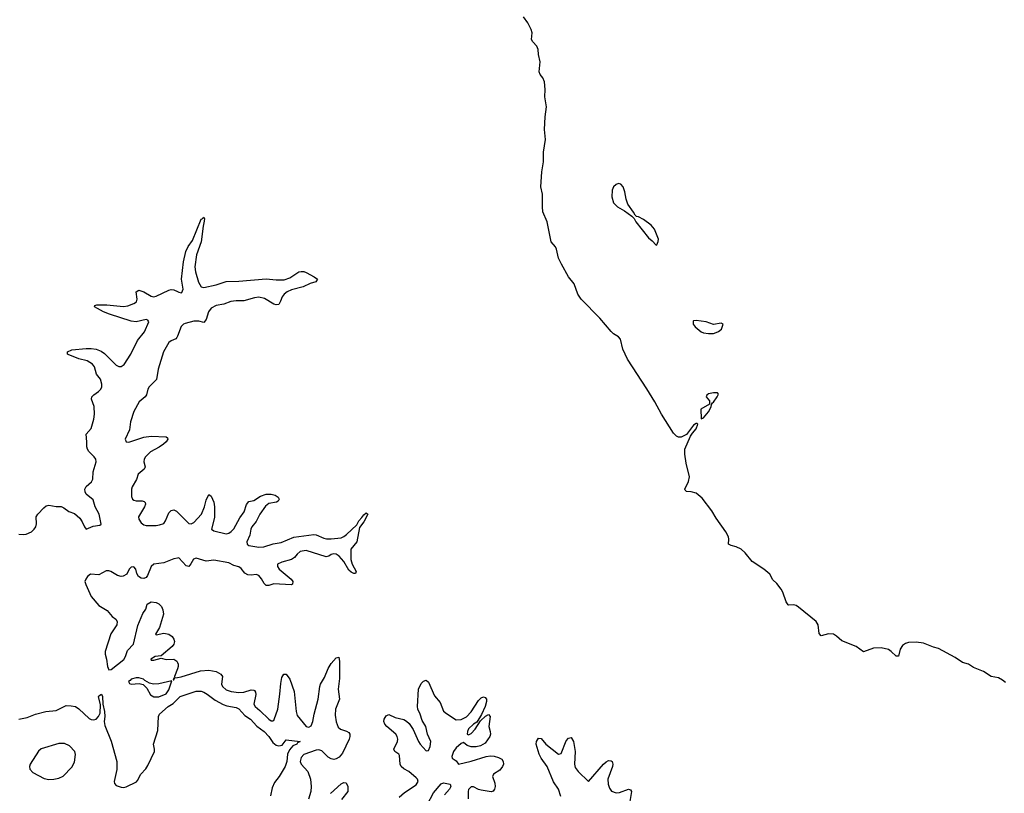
# Model space of a CAD drawing. Header units: inches. Extents: x 2293880 to 2522759, y 823965 to 1006879.
# Tile 292 of 325: x 2488738 to 2496616, y 861056 to 867248. Entities that reach past the tile are written whole.
import ezdxf

# ---------------------------------------------------------------- set-up
doc = ezdxf.new("R2010")
doc.units = ezdxf.units.IN
doc.header["$MEASUREMENT"] = 0
doc.layers.add('C4886', color=7, linetype='Continuous')
doc.layers.add('C4896', color=7, linetype='Continuous')

msp = doc.modelspace()

# ---------------------------------------------------------------- linework, layer by layer
at = {"layer": 'C4886', "color": 5}
for points, elevation in [([(2488731.3, 863130), (2488770, 863127.6), (2488790.4, 863130.4), (2488832.9, 863150), (2488854.6, 863170), (2488867.6, 863190), (2488871.7, 863211.7), (2488870.9, 863269.1), (2488882.6, 863290), (2488930, 863341.8), (2488950, 863356.2), (2488970, 863362.6), (2489030, 863351.3), (2489070.2, 863350.2), (2489090, 863341.1), (2489130, 863310.4), (2489175.9, 863295.9), (2489217.9, 863257.9), (2489238.5, 863230), (2489255.3, 863190), (2489270, 863170.4), (2489325.8, 863194.2), (2489379.2, 863200.8), (2489389.7, 863210.3), (2489373.7, 863290), (2489341.2, 863350), (2489325.4, 863405.4), (2489270.7, 863450), (2489260.5, 863470), (2489259.9, 863490), (2489268.9, 863511.1), (2489313.3, 863550), (2489324.2, 863570), (2489325.8, 863630), (2489350.7, 863710), (2489345.8, 863730), (2489332.7, 863750), (2489290, 863791.9), (2489279.6, 863810), (2489274.9, 863830), (2489276, 863870), (2489269.8, 863930), (2489310, 863975.8), (2489330.9, 864050), (2489335.7, 864090), (2489333.1, 864153.1), (2489311.1, 864210), (2489314.7, 864230), (2489330, 864246.3), (2489369.3, 864270.7), (2489387, 864290), (2489394.7, 864310), (2489394.3, 864330), (2489383.2, 864370), (2489351.6, 864410), (2489335.7, 864470), (2489320.3, 864490), (2489277.2, 864517.2), (2489210, 864533.5), (2489126.9, 864566.9), (2489121.2, 864570), (2489119.3, 864590), (2489155.4, 864604.6), (2489270, 864616.1), (2489310, 864616.9), (2489350, 864611.4), (2489390, 864595.3), (2489417.1, 864577.2), (2489510, 864482.4), (2489530, 864471.3), (2489550, 864472.3), (2489572.5, 864487.5), (2489627.3, 864570), (2489679.9, 864680.1), (2489736, 864750), (2489771.3, 864830), (2489763.2, 864843.2), (2489750, 864847), (2489670, 864830.7), (2489630, 864834.4), (2489456, 864890), (2489409.3, 864910), (2489335.3, 864950), (2489340.2, 864959.8), (2489354.6, 864965.4), (2489434.7, 864965.3), (2489568.4, 864951.6), (2489602.8, 864957.2), (2489650, 864975.5), (2489673.6, 864990), (2489678, 865010), (2489669.6, 865070), (2489690, 865083), (2489730, 865068.9), (2489790, 865034.9), (2489810, 865030.2), (2489830, 865034), (2489930, 865084.1), (2489950, 865088.4), (2489970, 865085), (2490000, 865071.1)], 40), ([(2490000, 864714.1), (2489996.1, 864703.9), (2489986, 864694), (2489950, 864678.5), (2489930, 864663.5), (2489888.7, 864590), (2489845.4, 864450), (2489831.7, 864368.3), (2489772.9, 864310), (2489763.6, 864290), (2489753.6, 864246.4), (2489742.3, 864230), (2489694.3, 864190), (2489650, 864112), (2489624.2, 864030), (2489615.2, 863964.8), (2489582.3, 863890), (2489588.6, 863870), (2489610, 863866.4), (2489730, 863905.8), (2489790, 863914.5), (2489910.2, 863910.2), (2489920.7, 863900.7), (2489923.8, 863890), (2489910.3, 863870), (2489887.8, 863850), (2489853.6, 863826.4), (2489783.5, 863790), (2489745.5, 863750), (2489733.5, 863730), (2489731, 863710), (2489741.6, 863670), (2489738.6, 863661.4), (2489732.8, 863650), (2489684.6, 863610), (2489672.5, 863567.5), (2489638.1, 863510), (2489631.8, 863490), (2489631.3, 863431.4), (2489640.2, 863410), (2489650, 863401.5), (2489670, 863396.6), (2489716.5, 863396.5), (2489732.8, 863392.8), (2489742.4, 863382.4), (2489745.4, 863370), (2489737.3, 863350), (2489688.6, 863270), (2489690.1, 863250), (2489710, 863221.4), (2489730, 863205), (2489750, 863199.4), (2489830, 863199.3), (2489856.4, 863203.6), (2489890, 863216.5), (2489903.5, 863236.5), (2489930, 863300.3), (2489950, 863318.6), (2489970, 863323.9), (2489993.5, 863313.5), (2490000, 863306.9)], 40), ([(2490000, 862938.7), (2489970, 862933.7), (2489890, 862901.2), (2489810.2, 862889.9), (2489788.9, 862871.1), (2489761.7, 862798.3), (2489750, 862783.7), (2489730, 862776.2), (2489710, 862778.4), (2489689.3, 862790), (2489675.1, 862815.1), (2489666, 862850), (2489650, 862869.6), (2489630, 862865.6), (2489612.7, 862850), (2489594.9, 862810), (2489566.5, 862793.5), (2489550, 862791.1), (2489519.6, 862799.6), (2489467.8, 862830), (2489450, 862835.8), (2489430, 862836.9), (2489370, 862805.8), (2489304.9, 862810), (2489281.5, 862790), (2489267.3, 862770), (2489260.3, 862750), (2489266.4, 862726.4), (2489310, 862630.8), (2489370, 862558.8), (2489438, 862518), (2489478.8, 862470), (2489506.8, 862450), (2489517.3, 862430), (2489516.1, 862403.9), (2489467.8, 862332.2), (2489421.7, 862190), (2489421.5, 862170), (2489433.1, 862130), (2489439.7, 862070), (2489450, 862043.7), (2489470, 862048.2), (2489570, 862127.9), (2489583.1, 862150), (2489601, 862199), (2489649.6, 862250), (2489682, 862398), (2489723.6, 862496.4), (2489746.6, 862530), (2489759, 862570), (2489790, 862587.7), (2489830, 862583), (2489852, 862572), (2489871.7, 862551.7), (2489883.4, 862523.4), (2489888.8, 862490), (2489856.3, 862383.7), (2489824, 862330), (2489830, 862324), (2489890, 862337), (2489930, 862328.8), (2489958, 862310), (2489970.6, 862290), (2489976.3, 862270), (2489970.5, 862250), (2489957.1, 862230), (2489870, 862156), (2489822, 862150), (2489786.4, 862130), (2489790, 862122.8), (2489810, 862120.5), (2489870, 862138), (2489910, 862127.2), (2489970, 862128.4), (2489994.4, 862114.4), (2490000, 862103)], 40), ([(2490000, 862052), (2489976, 861990), (2489979.6, 861980.4), (2489970, 861978), (2489964.7, 861964.7), (2489970, 861964.7), (2489980.2, 861979.8), (2490000, 861983.4)], 40), ([(2488731.8, 861650), (2488796.3, 861663.7), (2488863.6, 861690), (2488946.6, 861710), (2489030, 861718.9), (2489110, 861757.5), (2489150, 861756.8), (2489183, 861750), (2489210, 861732.2), (2489294.5, 861654.5), (2489310, 861646.5), (2489330, 861643.6), (2489349.9, 861650.1), (2489369.3, 861670.7), (2489381.4, 861698.6), (2489383.8, 861763.8), (2489368.4, 861830), (2489370, 861836), (2489391, 861850), (2489401.6, 861830), (2489403.8, 861770), (2489417, 861710), (2489418.8, 861670), (2489414.5, 861630), (2489418.1, 861598.1), (2489470, 861472.7), (2489516.1, 861310), (2489514.6, 861245.4), (2489493.1, 861150), (2489495.1, 861135.1), (2489510, 861118.4), (2489550, 861106), (2489570, 861103), (2489590, 861108), (2489671.1, 861148.9), (2489680.8, 861159.2), (2489707.1, 861210), (2489747.4, 861252.6), (2489762.5, 861277.5), (2489815.8, 861390), (2489816.9, 861410), (2489807.4, 861450), (2489842.3, 861557.7), (2489848.5, 861670), (2489857.6, 861690), (2489924.5, 861750), (2489964.6, 861775.4), (2490000, 861809.9)], 20)]:
    msp.add_lwpolyline(points, dxfattribs=dict(at, elevation=elevation))
for points, elevation in [([(2489690, 861979.7), (2489670, 861979.7), (2489630.8, 861970), (2489622.3, 861957.7), (2489608.9, 861950), (2489615.3, 861935.3), (2489630, 861930.8), (2489694, 861934), (2489726.8, 861926.8), (2489756.3, 861896.3), (2489783.9, 861843.9), (2489810, 861828.7), (2489850, 861828.9), (2489910, 861852.4), (2489930, 861883), (2489955.3, 861955.3), (2489850, 861931.1), (2489809.5, 861929.5), (2489776.6, 861936.6), (2489738.4, 861958.4), (2489729, 861970)], 40), ([(2489095.2, 861455.2), (2489050, 861454), (2488909.4, 861410.6), (2488887.9, 861392.1), (2488821.8, 861290), (2488816.5, 861270), (2488819.6, 861250), (2488842.8, 861222.8), (2488933.7, 861173.6), (2488970, 861166), (2489010, 861169.2), (2489050, 861176.8), (2489085.6, 861194.4), (2489156.1, 861263.9), (2489175.8, 861304.2), (2489185.6, 861365.6), (2489178.7, 861390), (2489135.5, 861435.5)], 20)]:
    msp.add_lwpolyline(points, close=True, dxfattribs=dict(at, elevation=elevation))
at = {"layer": 'C4896', "color": 5}
for points, elevation in [([(2496624, 861944), (2496602.5, 861962.5), (2496570, 861980.4), (2496510, 861991.2), (2496450, 862029.7), (2496370, 862064.2), (2496330, 862088.7), (2496281.6, 862101.6), (2496222.6, 862142.6), (2496090, 862214), (2496050, 862224.7), (2495970, 862256.8), (2495910, 862265.1), (2495850, 862262.7), (2495824.2, 862255.8), (2495800.5, 862239.5), (2495782.4, 862210), (2495770, 862154), (2495750, 862154), (2495711.6, 862191.6), (2495690, 862206), (2495630, 862221), (2495570, 862218.9), (2495490, 862187.6), (2495430, 862229.7), (2495315.1, 862275.1), (2495273.6, 862313.6), (2495249, 862330), (2495210, 862333.5), (2495150, 862316), (2495134.2, 862334.2), (2495125.2, 862405.2), (2495111.3, 862430), (2494970, 862546.9), (2494950, 862558.7), (2494930, 862563.6), (2494890, 862561.2), (2494885.6, 862565.6), (2494870, 862589), (2494844.5, 862664.5), (2494830.8, 862690.8), (2494796.4, 862736.4), (2494764.2, 862764.2), (2494738.4, 862810), (2494724.4, 862824.4), (2494692, 862850), (2494598, 862910), (2494541.2, 862981.1), (2494509.8, 863009.8), (2494470, 863029.7), (2494430, 863038), (2494409.6, 863049.6), (2494411.8, 863090), (2494408.2, 863108.2), (2494388.7, 863148.7), (2494310, 863258), (2494276.3, 863316.3), (2494198.7, 863418.7), (2494150, 863458.4), (2494110, 863469.6), (2494072.7, 863472.7), (2494061.5, 863481.5), (2494059.3, 863490), (2494088.1, 863551.9), (2494096.2, 863590), (2494070, 863698), (2494059.7, 863770), (2494059.8, 863810), (2494105.6, 863914.4), (2494120.5, 863939.5), (2494150, 863973.4), (2494164, 864010), (2494157, 864017), (2494150, 864016.2), (2494130, 864001.6), (2494071.7, 863928.3), (2494030, 863907.6), (2494010, 863907), (2493993.8, 863913.8), (2493970, 863939.3), (2493873.6, 864090), (2493819.6, 864190), (2493754.5, 864294.5), (2493600.5, 864530), (2493563.6, 864610), (2493545.2, 864690), (2493529, 864710), (2493490, 864732.7), (2493470, 864752.7), (2493378.4, 864858.4), (2493229.5, 865010), (2493202.9, 865050), (2493173, 865133), (2493130, 865189.3), (2493072, 865290), (2493050, 865338), (2493034, 865410), (2493024, 865430), (2492989.5, 865470), (2492959.3, 865630), (2492923.6, 865710), (2492919.6, 865750), (2492921.6, 865850), (2492906.9, 865910), (2492915.6, 866030), (2492927.8, 866110), (2492928.1, 866188.1), (2492944.2, 866290), (2492935.8, 866370), (2492941.2, 866470), (2492952.3, 866550), (2492939.5, 866630), (2492942, 866690), (2492936, 866750), (2492923.3, 866783.3), (2492902.7, 866810), (2492895.1, 866830), (2492901.3, 866910), (2492887.8, 866970), (2492885.1, 867010), (2492874.6, 867034.6), (2492842.4, 867070), (2492833, 867090), (2492837.5, 867142.5), (2492831, 867170), (2492803.5, 867223.5), (2492768.5, 867270)], 40), ([(2490000, 865071.1), (2490010, 865066.5), (2490030, 865062), (2490035, 865065), (2490046.6, 865090), (2490032.2, 865170), (2490048.4, 865310), (2490067.9, 865392.1), (2490086.8, 865433.2), (2490119.3, 865480.7), (2490189.8, 865650), (2490203.9, 865656.1), (2490210, 865666), (2490215.3, 865655.3), (2490214.6, 865634.6), (2490205.1, 865594.9), (2490188.9, 865470), (2490153.4, 865366.7), (2490139.8, 865270), (2490144.3, 865230), (2490167.6, 865147.6), (2490190, 865108.3), (2490210, 865103), (2490310, 865126.8), (2490390, 865153.2), (2490490, 865156), (2490710, 865173.6), (2490790, 865164.4), (2490853.9, 865166.1), (2490898.9, 865181.1), (2490970, 865228.4), (2490990, 865232), (2491010, 865232), (2491030, 865225.5), (2491094.8, 865190), (2491121, 865170), (2491106, 865150), (2491063.2, 865136.8), (2491004.9, 865110), (2490913.3, 865086.7), (2490877, 865070), (2490853.7, 865050), (2490838.7, 865030), (2490825.5, 864994.5), (2490810, 864969.3), (2490790, 864965.1), (2490770, 864971.3), (2490697.1, 865017.1), (2490650, 865027), (2490617.3, 865022.7), (2490530, 864998.5), (2490470, 864998.3), (2490427.9, 864992.1), (2490370, 864971.5), (2490310, 864960.6), (2490270, 864938.8), (2490249.3, 864910), (2490230, 864849.3), (2490210, 864822.9), (2490170, 864835), (2490130, 864834.1), (2490062.9, 864817.1), (2490047.9, 864810), (2490030, 864792.1), (2490000, 864714.1)], 40), ([(2490000, 863306.9), (2490090, 863216), (2490110, 863211.6), (2490130, 863223.6), (2490191.8, 863290), (2490216.8, 863350), (2490230, 863402.8), (2490250, 863446.8), (2490270, 863434), (2490290, 863384.9), (2490297.7, 863350), (2490296.2, 863263.8), (2490273.4, 863170), (2490290, 863155.6), (2490390, 863132.2), (2490410, 863137.2), (2490430, 863151.4), (2490450, 863174), (2490499.2, 863260.8), (2490532.9, 863310), (2490552.5, 863367.5), (2490570, 863392), (2490610, 863400.3), (2490664.7, 863435.3), (2490709, 863450), (2490750.2, 863450.2), (2490782.6, 863442.6), (2490806.2, 863426.2), (2490812.7, 863410), (2490805.8, 863394.2), (2490792.7, 863387.3), (2490730, 863376), (2490704.6, 863355.4), (2490658, 863290), (2490629.6, 863230.4), (2490596.3, 863190), (2490588, 863170), (2490578.6, 863121.4), (2490555.2, 863070), (2490558.5, 863050), (2490570, 863038.5), (2490650, 863025.5), (2490690, 863029.4), (2490766.5, 863053.5), (2490830, 863062.2), (2490930, 863104.8), (2491090, 863126.4), (2491110, 863126), (2491170, 863099.3), (2491193.4, 863093.4), (2491230, 863091.8), (2491310, 863102), (2491330, 863110.2), (2491352.6, 863127.4), (2491434.2, 863205.8), (2491450, 863236.3), (2491476.6, 863263.4), (2491490, 863284.7), (2491510, 863302), (2491522, 863290), (2491490.4, 863230), (2491456.7, 863183.3), (2491436, 863070), (2491386, 863010), (2491386, 862926), (2491398, 862890), (2491430.4, 862830), (2491424.7, 862815.3), (2491410, 862815.1), (2491390, 862824.7), (2491370, 862841.6), (2491331.9, 862911.8), (2491294, 862954), (2491270, 862969.7), (2491247.6, 862972.4), (2491230, 862967.1), (2491210, 862953.5), (2491190, 862948.8), (2491030, 863000.4), (2490982, 862990), (2490956.9, 862970), (2490937.4, 862942.6), (2490913.2, 862926.8), (2490835.1, 862904.9), (2490799.5, 862890), (2490799.5, 862870), (2490814.9, 862850), (2490910.3, 862770), (2490923.1, 862750), (2490920.7, 862730), (2490910, 862725.1), (2490770, 862732.3), (2490730, 862719.2), (2490710, 862719.1), (2490694.9, 862734.9), (2490673.6, 862773.5), (2490650, 862798), (2490630, 862806.9), (2490590, 862801.6), (2490563.7, 862803.7), (2490539.1, 862819.1), (2490510, 862854.5), (2490490, 862869.1), (2490450, 862880.2), (2490410, 862901.4), (2490290, 862922), (2490230, 862913), (2490150, 862937.6), (2490127.2, 862930), (2490108.4, 862891.6), (2490090, 862870.9), (2490070, 862876.8), (2490010, 862940.3), (2490000, 862938.7)], 40), ([(2490000, 861983.4), (2490028.8, 861988.8), (2490184.1, 862035.9), (2490250, 862042.7), (2490310, 862030.2), (2490346.5, 862010), (2490359.7, 861990), (2490351.2, 861930), (2490359.7, 861910), (2490390, 861883.2), (2490430, 861869.5), (2490490, 861863.1), (2490530, 861865.5), (2490590, 861884.4), (2490610, 861882.6), (2490617.5, 861877.5), (2490625.5, 861865.5), (2490626.7, 861846.7), (2490611.6, 861770), (2490621.1, 861750), (2490658.9, 861718.9), (2490730, 861648.7), (2490750, 861636.5), (2490763.3, 861636.7), (2490770, 861638.4), (2490773.5, 861646.5), (2490802.7, 861730), (2490819.9, 861850), (2490826.1, 861933.9), (2490836.3, 861983.7), (2490850, 862010.5), (2490870, 862008.5), (2490898.8, 861970), (2490933.5, 861870), (2490950.9, 861710.9), (2490958.6, 861678.6), (2491030, 861590.2), (2491050, 861584.6), (2491070, 861596.9), (2491084, 861630), (2491092.8, 861690), (2491125.3, 861810), (2491137.9, 861910), (2491144.1, 861930), (2491176.1, 861983.9), (2491205.7, 862054.3), (2491230, 862094.4), (2491270, 862140.7), (2491290, 862144.7), (2491295.8, 862110), (2491295.6, 861975.6), (2491286.5, 861890), (2491295.8, 861810), (2491264.4, 861730), (2491260.6, 861680.6), (2491270, 861627.3), (2491285.4, 861585.4), (2491303.8, 861570), (2491353.4, 861553.4), (2491370, 861543.1), (2491379, 861530), (2491379.2, 861510), (2491372.8, 861490), (2491321.5, 861378.5), (2491294.1, 861345.9), (2491270, 861331.8), (2491250, 861327.8), (2491230, 861332.2), (2491206.1, 861346.1), (2491154.8, 861394.8), (2491130, 861403.1), (2491110, 861400.4), (2491012.4, 861367.6), (2490990, 861342.4), (2490981.4, 861310), (2490989.3, 861290), (2491042, 861230), (2491063.6, 861170), (2491070.2, 861110.2), (2491068.1, 861070), (2491049, 861009)], 40), ([(2490000, 862103), (2490006.4, 862090), (2490007, 862070), (2490000, 862052)], 40), ([(2491775.1, 861024.9), (2491817.5, 861062.5), (2491910, 861123.1), (2491925.2, 861150), (2491919.8, 861170), (2491910, 861179.1), (2491850, 861230.5), (2491810, 861251.3), (2491789.1, 861270), (2491781.8, 861290), (2491777.6, 861357.6), (2491770.4, 861370.4), (2491740.4, 861390), (2491731.8, 861410), (2491759.6, 861470), (2491763.2, 861490), (2491759.2, 861510), (2491748.2, 861530), (2491675.3, 861590), (2491658.2, 861610), (2491651.9, 861630), (2491654.5, 861650), (2491670, 861676.4), (2491690, 861685.7), (2491742.4, 861662.4), (2491810, 861645.6), (2491833.9, 861633.9), (2491854.4, 861614.4), (2491886.8, 861566.8), (2491928.6, 861470), (2491941.2, 861450), (2491990, 861395.3), (2492010, 861398.7), (2492021.8, 861430), (2492026.3, 861470), (2491999.9, 861530), (2491986.2, 861590), (2491957.4, 861637.4), (2491942.5, 861690), (2491923.1, 861730), (2491920.3, 861750), (2491929, 861890), (2491950, 861934), (2491970, 861952.4), (2491990, 861960.5), (2492010, 861944.9), (2492056, 861836), (2492103, 861783), (2492130, 861714.6), (2492153.9, 861693.9), (2492230, 861644.3), (2492270, 861646.3), (2492311.4, 861668.6), (2492351, 861709), (2492410, 861799.5), (2492430, 861818.9), (2492450, 861827), (2492463.1, 861823.1), (2492473.4, 861810), (2492474, 861790), (2492462, 861750), (2492432.8, 861687.2), (2492394.4, 861625.6), (2492370, 861610.6), (2492328, 861572), (2492319.4, 861550), (2492319.1, 861530), (2492330, 861523.9), (2492350, 861535.7), (2492381.1, 861570), (2492424, 861636), (2492465.4, 861674.6), (2492490, 861686.4), (2492502.6, 861670), (2492490.2, 861590.2), (2492503.2, 861550), (2492505.4, 861530), (2492500.7, 861510), (2492462.1, 861457.9), (2492424.9, 861435.1), (2492390, 861427.8), (2492350, 861428.3), (2492317.8, 861437.8), (2492290, 861462.4), (2492270, 861453.5), (2492230, 861419.3), (2492210, 861389.7), (2492194.7, 861350), (2492198.3, 861338.3), (2492230, 861315.3), (2492250, 861289.4), (2492350, 861313.2), (2492469.8, 861350.2), (2492504.7, 861355.3), (2492533.7, 861353.7), (2492570, 861343.8), (2492594.6, 861330), (2492607.1, 861310), (2492607.5, 861290), (2492601.1, 861270), (2492579.3, 861240.7), (2492528.9, 861210), (2492523.2, 861196.8), (2492520.8, 861190), (2492538.2, 861138.3), (2492541.2, 861110), (2492538, 861090), (2492526.8, 861073.2), (2492510, 861068.4), (2492430, 861080.7), (2492410, 861086), (2492370, 861107.7), (2492350, 861106.5), (2492330, 861087.3), (2492325.5, 861070), (2492327.1, 861012.9)], 40), ([(2490000, 861809.9), (2490020.5, 861830), (2490150, 861872.4), (2490190, 861874), (2490210, 861866.5), (2490238.8, 861850), (2490302, 861802), (2490366.2, 861766.2), (2490395.9, 861755.9), (2490470, 861741.8), (2490490, 861732.4), (2490539.5, 861679.5), (2490585.3, 861650), (2490634.6, 861594.6), (2490692.6, 861550), (2490731.2, 861510), (2490763.8, 861463.8), (2490790, 861440.3), (2490810, 861435.9), (2490838.4, 861441.6), (2490870, 861483.8), (2490981, 861470), (2490960.6, 861459.4), (2490954.9, 861450), (2490924.3, 861435.7), (2490896, 861404), (2490881.6, 861370), (2490873.9, 861310), (2490861.6, 861270), (2490812.7, 861190), (2490776.6, 861143.4), (2490759.1, 861100.9), (2490743.4, 861036.6)], 20), ([(2493067.1, 861030), (2493047.6, 861090), (2493008, 861148), (2492957.2, 861270), (2492910, 861336.4), (2492893.8, 861370), (2492871.2, 861450), (2492873.3, 861470), (2492890, 861496.3), (2492910, 861493.4), (2492947, 861450), (2493050, 861368.3), (2493070, 861374), (2493110, 861475.3), (2493130, 861497.6), (2493150, 861503), (2493170, 861470.8), (2493183, 861390), (2493176.8, 861290), (2493182.1, 861262.1), (2493206, 861230), (2493290, 861150.7), (2493410, 861290.3), (2493430, 861308.7), (2493450, 861319.5), (2493470, 861317.1), (2493477.1, 861310), (2493483.7, 861290), (2493480.8, 861270), (2493443, 861170), (2493445.1, 861130), (2493456.1, 861096.1), (2493473.2, 861073.2), (2493510, 861060.7), (2493536.6, 861063.4), (2493610, 861088.8), (2493625.1, 861085.1), (2493633.6, 861070), (2493619, 860990)], 40), ([(2491225.9, 861054.1), (2491310, 861132.4), (2491330, 861143.8), (2491350, 861139.1), (2491362.6, 861110), (2491364.2, 861070), (2491313.8, 861006.2)], 40), ([(2491996.7, 860963.3), (2492050, 861059.3), (2492110, 861130.9), (2492130, 861139.6), (2492182.8, 861130), (2492188.4, 861110), (2492178, 861090), (2492136, 861044)], 20)]:
    msp.add_lwpolyline(points, dxfattribs=dict(at, elevation=elevation))
at = {"layer": 'C4896', "color": 5, "elevation": 40}
for points in [[(2493530, 865936.2), (2493510, 865929.3), (2493488.9, 865911.1), (2493478, 865882), (2493474.9, 865830), (2493490, 865781), (2493521, 865750), (2493578, 865718), (2493635.3, 865675.3), (2493655.3, 865655.3), (2493666.8, 865630), (2493770, 865501), (2493798, 865478), (2493830, 865442), (2493835.3, 865444.7), (2493847.3, 865472.7), (2493848, 865490), (2493816, 865570), (2493790, 865602.7), (2493730, 865649.2), (2493690, 865669), (2493672.7, 865672.7), (2493662, 865682), (2493650, 865708), (2493604, 865770), (2493589.2, 865810), (2493579.5, 865870), (2493566.6, 865910), (2493548.7, 865930)], [(2494150, 864839), (2494130, 864838), (2494126, 864834), (2494126.8, 864810), (2494141, 864790), (2494191.3, 864750), (2494210, 864740.7), (2494250, 864734.8), (2494290, 864736), (2494310, 864742.8), (2494330, 864751), (2494354, 864770), (2494366, 864810), (2494350, 864818), (2494290, 864808.7), (2494230, 864829)], [(2494290, 864260.9), (2494250, 864253.2), (2494236.9, 864243.1), (2494231.3, 864230), (2494257.5, 864197.5), (2494258, 864170), (2494187.3, 864130), (2494190, 864052), (2494210, 864061.3), (2494247.8, 864110), (2494270.9, 864150), (2494272.7, 864167.3), (2494280.1, 864179.9), (2494290, 864185.5), (2494318.4, 864230), (2494329, 864250), (2494320.4, 864260.4)]]:
    msp.add_lwpolyline(points, close=True, dxfattribs=at)

doc.saveas('drawing.dxf')
